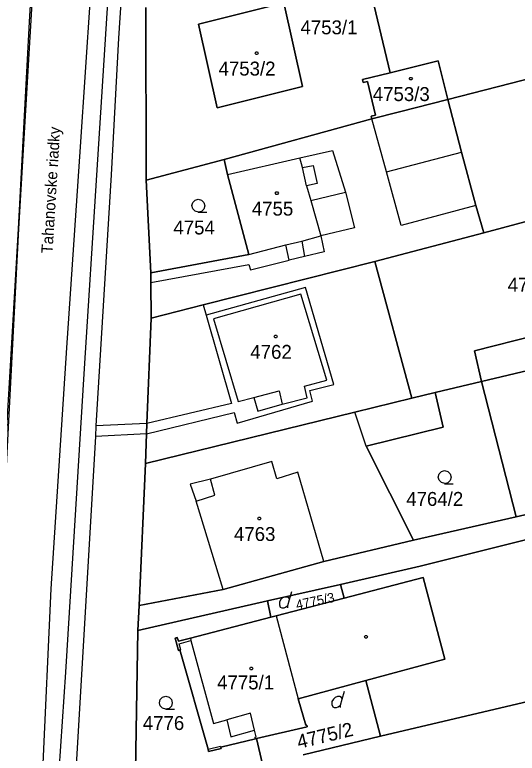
# Model space of a CAD drawing. Extents: x -263587 to -261993, y -1238795 to -1236748.
# Drawn here: x -262817.7 to -262760, y -1238004.5 to -1237919.7 of the extents above; entities that cross this region are included whole.
import ezdxf

# ---------------------------------------------------------------- set-up
doc = ezdxf.new("R2010")
doc.units = 0
doc.layers.add('Vrstva 1', color=7, linetype='Continuous')
doc.layers.add('Vrstva 2', color=7, linetype='Continuous')

msp = doc.modelspace()

# ---------------------------------------------------------------- linework, layer by layer
at = {"layer": 'Vrstva 1'}
for p, q in [((-262807.13, -1237889.75), (-262810.19, -1237934.84)), ((-262808.25, -1237938.09), (-262805.36, -1237891.93)), ((-262815.02, -1237906.61), (-262817.26, -1237944.26)), ((-262805, -1237910.54), (-262805.77, -1237922.38)), ((-262777.88, -1237912.51), (-262774.59, -1237926.34)), ((-262774.59, -1237926.34), (-262777.88, -1237912.51)), ((-262802.62, -1237918.83), (-262802.58, -1237938.67)), ((-262802.58, -1237938.67), (-262802.62, -1237918.83)), ((-262786.78, -1237918.32), (-262796.59, -1237920.74)), ((-262796.59, -1237920.74), (-262786.78, -1237918.32)), ((-262784.66, -1237927.93), (-262786.78, -1237918.32)), ((-262786.78, -1237918.32), (-262784.66, -1237927.93)), ((-262796.59, -1237920.74), (-262794.45, -1237930.37)), ((-262794.45, -1237930.37), (-262796.59, -1237920.74)), ((-262767.96, -1237929.42), (-262733.98, -1237920.6)), ((-262733.98, -1237920.6), (-262767.96, -1237929.42)), ((-262805.77, -1237922.38), (-262806.63, -1237938.05)), ((-262769.08, -1237924.98), (-262774.59, -1237926.34)), ((-262774.59, -1237926.34), (-262769.08, -1237924.98)), ((-262767.96, -1237929.42), (-262769.08, -1237924.98)), ((-262769.08, -1237924.98), (-262767.96, -1237929.42)), ((-262774.59, -1237926.34), (-262777.75, -1237927.12)), ((-262777.75, -1237927.12), (-262774.59, -1237926.34)), ((-262777.75, -1237927.12), (-262777.68, -1237927.44)), ((-262777.68, -1237927.44), (-262777.75, -1237927.12)), ((-262777.68, -1237927.44), (-262777.19, -1237927.33)), ((-262777.19, -1237927.33), (-262777.68, -1237927.44)), ((-262777.19, -1237927.33), (-262776.27, -1237931.21)), ((-262776.27, -1237931.21), (-262777.19, -1237927.33)), ((-262794.45, -1237930.37), (-262784.66, -1237927.93)), ((-262784.66, -1237927.93), (-262794.45, -1237930.37)), ((-262773.51, -1237930.84), (-262767.96, -1237929.42)), ((-262767.96, -1237929.42), (-262773.51, -1237930.84)), ((-262767.96, -1237929.42), (-262766.37, -1237935.45)), ((-262766.37, -1237935.45), (-262767.96, -1237929.42)), ((-262776.68, -1237931.65), (-262773.51, -1237930.84)), ((-262773.51, -1237930.84), (-262776.68, -1237931.65)), ((-262793.62, -1237936.3), (-262776.68, -1237931.65)), ((-262776.68, -1237931.65), (-262793.62, -1237936.3)), ((-262776.27, -1237931.21), (-262776.76, -1237931.33)), ((-262776.76, -1237931.33), (-262776.27, -1237931.21)), ((-262776.76, -1237931.33), (-262776.68, -1237931.65)), ((-262776.68, -1237931.65), (-262776.76, -1237931.33)), ((-262775.01, -1237937.71), (-262776.68, -1237931.65)), ((-262810.19, -1237934.84), (-262811.74, -1237957.96)), ((-262784.94, -1237936.12), (-262781.2, -1237935.29)), ((-262781.2, -1237935.29), (-262779.7, -1237940.05)), ((-262775.01, -1237937.71), (-262766.37, -1237935.45)), ((-262766.37, -1237935.45), (-262764.75, -1237941.6)), ((-262764.75, -1237941.6), (-262766.37, -1237935.45)), ((-262802.58, -1237938.67), (-262793.62, -1237936.3)), ((-262793.62, -1237936.3), (-262802.58, -1237938.67)), ((-262793.25, -1237938.03), (-262793.62, -1237936.3)), ((-262793.62, -1237936.3), (-262793.25, -1237938.03)), ((-262793.25, -1237938.03), (-262784.94, -1237936.12)), ((-262784.64, -1237937.21), (-262784.94, -1237936.12)), ((-262784.64, -1237937.21), (-262783.4, -1237936.98)), ((-262784.18, -1237939.33), (-262784.64, -1237937.21)), ((-262783.4, -1237936.98), (-262782.95, -1237939.06)), ((-262773.31, -1237943.89), (-262775.01, -1237937.71)), ((-262809.68, -1237960.34), (-262808.25, -1237938.09)), ((-262806.63, -1237938.05), (-262808.38, -1237966.92)), ((-262790.81, -1237947.22), (-262793.25, -1237938.03)), ((-262793.25, -1237938.03), (-262790.81, -1237947.22)), ((-262802.07, -1237949.33), (-262802.58, -1237938.67)), ((-262802.58, -1237938.67), (-262802.07, -1237949.33)), ((-262782.95, -1237939.06), (-262784.18, -1237939.33)), ((-262784.18, -1237939.33), (-262783.7, -1237941.01)), ((-262741.34, -1237938.72), (-262763.81, -1237944.73)), ((-262763.81, -1237944.73), (-262741.34, -1237938.72)), ((-262783.7, -1237941.01), (-262779.7, -1237940.05)), ((-262779.7, -1237940.05), (-262778.68, -1237944.15)), ((-262783.7, -1237941.01), (-262782.54, -1237945.09)), ((-262764.75, -1237941.6), (-262773.31, -1237943.89)), ((-262764.75, -1237941.6), (-262763.81, -1237944.73)), ((-262763.81, -1237944.73), (-262764.75, -1237941.6)), ((-262817.26, -1237944.26), (-262820.82, -1238011.18)), ((-262778.68, -1237944.15), (-262782.54, -1237945.09)), ((-262784.73, -1237945.68), (-262782.54, -1237945.09)), ((-262782.54, -1237945.09), (-262782.17, -1237946.9)), ((-262763.81, -1237944.73), (-262776.32, -1237948.01)), ((-262776.32, -1237948.01), (-262763.81, -1237944.73)), ((-262790.81, -1237947.22), (-262786.54, -1237946.1)), ((-262786.54, -1237946.1), (-262784.73, -1237945.68)), ((-262786.17, -1237947.88), (-262786.54, -1237946.1)), ((-262784.73, -1237945.68), (-262784.4, -1237947.45)), ((-262782.17, -1237946.9), (-262784.4, -1237947.45)), ((-262802.07, -1237949.33), (-262790.81, -1237947.22)), ((-262790.81, -1237947.22), (-262802.07, -1237949.33)), ((-262790.62, -1237948.98), (-262786.17, -1237947.88)), ((-262784.4, -1237947.45), (-262786.17, -1237947.88)), ((-262802.06, -1237950.45), (-262790.81, -1237948.37)), ((-262776.32, -1237948.01), (-262796.03, -1237953.01)), ((-262796.03, -1237953.01), (-262776.32, -1237948.01)), ((-262790.81, -1237948.37), (-262790.62, -1237948.98)), ((-262776.32, -1237948.01), (-262772.08, -1237963.73)), ((-262772.08, -1237963.73), (-262776.32, -1237948.01)), ((-262802.06, -1237950.45), (-262802.07, -1237949.33)), ((-262802.07, -1237949.33), (-262802.06, -1237950.45)), ((-262802.02, -1237954.53), (-262802.06, -1237950.45)), ((-262802.06, -1237950.45), (-262802.02, -1237954.53)), ((-262784.31, -1237951), (-262795.69, -1237954.21)), ((-262781.04, -1237962.15), (-262784.31, -1237951)), ((-262737.64, -1237951.29), (-262764.88, -1237958.3)), ((-262764.88, -1237958.3), (-262737.64, -1237951.29)), ((-262784.83, -1237951.79), (-262794.88, -1237954.63)), ((-262781.83, -1237961.66), (-262784.83, -1237951.79)), ((-262796.03, -1237953.01), (-262802.02, -1237954.53)), ((-262802.02, -1237954.53), (-262796.03, -1237953.01)), ((-262796.03, -1237953.01), (-262795.69, -1237954.21)), ((-262802.5, -1237966.63), (-262802.02, -1237954.53)), ((-262802.02, -1237954.53), (-262802.5, -1237966.63)), ((-262795.69, -1237954.21), (-262792.78, -1237964.33)), ((-262794.88, -1237954.63), (-262792.03, -1237964.13)), ((-262811.74, -1237957.96), (-262813.54, -1237985.63)), ((-262764.88, -1237958.3), (-262764.07, -1237961.82)), ((-262764.07, -1237961.82), (-262764.88, -1237958.3)), ((-262764.07, -1237961.82), (-262749.12, -1237958.2)), ((-262749.12, -1237958.2), (-262764.07, -1237961.82)), ((-262811.82, -1237995.21), (-262809.68, -1237960.34)), ((-262784.43, -1237962.34), (-262781.83, -1237961.66)), ((-262783.81, -1237962.85), (-262781.04, -1237962.15)), ((-262764.07, -1237961.82), (-262769.4, -1237963.07)), ((-262769.4, -1237963.07), (-262764.07, -1237961.82)), ((-262760.09, -1237977.37), (-262764.07, -1237961.82)), ((-262764.07, -1237961.82), (-262760.09, -1237977.37)), ((-262790.24, -1237963.66), (-262787.33, -1237962.89)), ((-262787.33, -1237962.89), (-262786.96, -1237964.42)), ((-262784.11, -1237963.7), (-262784.43, -1237962.34)), ((-262783.49, -1237964.08), (-262783.81, -1237962.85)), ((-262769.4, -1237963.07), (-262772.08, -1237963.73)), ((-262772.08, -1237963.73), (-262769.4, -1237963.07)), ((-262768.48, -1237967.05), (-262769.4, -1237963.07)), ((-262769.4, -1237963.07), (-262768.48, -1237967.05)), ((-262792.03, -1237964.13), (-262790.24, -1237963.66)), ((-262790.24, -1237963.66), (-262789.76, -1237965.24)), ((-262786.96, -1237964.42), (-262784.11, -1237963.7)), ((-262772.08, -1237963.73), (-262778.64, -1237965.34)), ((-262778.64, -1237965.34), (-262772.08, -1237963.73)), ((-262792.78, -1237964.33), (-262802.5, -1237966.63)), ((-262792.15, -1237966.6), (-262783.49, -1237964.08)), ((-262789.76, -1237965.24), (-262786.96, -1237964.42)), ((-262778.64, -1237965.34), (-262802.68, -1237971.23)), ((-262802.68, -1237971.23), (-262778.64, -1237965.34)), ((-262802.54, -1237967.83), (-262792.48, -1237965.36)), ((-262792.48, -1237965.36), (-262792.15, -1237966.6)), ((-262777.34, -1237969.26), (-262778.64, -1237965.34)), ((-262808.38, -1237966.92), (-262808.43, -1237968.13)), ((-262802.5, -1237966.63), (-262808.38, -1237966.92)), ((-262802.54, -1237967.83), (-262802.5, -1237966.63)), ((-262802.5, -1237966.63), (-262802.54, -1237967.83)), ((-262777.34, -1237969.26), (-262768.48, -1237967.05)), ((-262768.48, -1237967.05), (-262777.34, -1237969.26)), ((-262808.43, -1237968.13), (-262811.19, -1238015.8)), ((-262802.54, -1237967.83), (-262808.43, -1237968.13)), ((-262802.68, -1237971.23), (-262802.54, -1237967.83)), ((-262802.54, -1237967.83), (-262802.68, -1237971.23)), ((-262771.9, -1237980.04), (-262777.34, -1237969.26)), ((-262777.34, -1237969.26), (-262771.9, -1237980.04)), ((-262803.39, -1237987.54), (-262802.68, -1237971.23)), ((-262802.68, -1237971.23), (-262803.39, -1237987.54)), ((-262788.16, -1237970.99), (-262795.19, -1237973.02)), ((-262787.58, -1237973.01), (-262788.16, -1237970.99)), ((-262785.17, -1237972.24), (-262787.58, -1237973.01)), ((-262782.19, -1237982.5), (-262785.17, -1237972.24)), ((-262795.19, -1237973.02), (-262797.53, -1237973.62)), ((-262794.71, -1237974.86), (-262795.19, -1237973.02)), ((-262797.53, -1237973.62), (-262796.84, -1237975.56)), ((-262745.26, -1237973.84), (-262760.09, -1237977.37)), ((-262760.09, -1237977.37), (-262745.26, -1237973.84)), ((-262796.84, -1237975.56), (-262794.71, -1237974.86)), ((-262793.74, -1237985.71), (-262796.84, -1237975.56)), ((-262743.87, -1237976.22), (-262771.12, -1237983.04)), ((-262771.12, -1237983.04), (-262743.87, -1237976.22)), ((-262760.09, -1237977.37), (-262771.9, -1237980.04)), ((-262771.9, -1237980.04), (-262760.09, -1237977.37)), ((-262771.9, -1237980.04), (-262782.19, -1237982.5)), ((-262782.19, -1237982.5), (-262771.9, -1237980.04)), ((-262782.19, -1237982.5), (-262793.74, -1237985.71)), ((-262793.74, -1237985.71), (-262782.19, -1237982.5)), ((-262771.12, -1237983.04), (-262780.27, -1237985.13)), ((-262780.27, -1237985.13), (-262771.12, -1237983.04)), ((-262770.77, -1237984.34), (-262779.86, -1237986.71)), ((-262779.86, -1237986.71), (-262770.77, -1237984.34)), ((-262768.29, -1237993.71), (-262770.77, -1237984.34)), ((-262770.77, -1237984.34), (-262768.29, -1237993.71)), ((-262780.27, -1237985.13), (-262788.66, -1237987.02)), ((-262788.66, -1237987.02), (-262780.27, -1237985.13)), ((-262779.86, -1237986.71), (-262780.27, -1237985.13)), ((-262780.27, -1237985.13), (-262779.86, -1237986.71)), ((-262813.54, -1237985.63), (-262814.89, -1238015.48)), ((-262793.74, -1237985.71), (-262803.39, -1237987.54)), ((-262803.39, -1237987.54), (-262793.74, -1237985.71)), ((-262786.13, -1237986.85), (-262785.86, -1237985.95)), ((-262787.65, -1237988.74), (-262779.86, -1237986.71)), ((-262779.86, -1237986.71), (-262787.65, -1237988.74)), ((-262788.66, -1237987.02), (-262803.56, -1237990.41)), ((-262803.56, -1237990.41), (-262788.66, -1237987.02)), ((-262803.56, -1237990.41), (-262803.39, -1237987.54)), ((-262803.39, -1237987.54), (-262803.56, -1237990.41)), ((-262788.26, -1237988.9), (-262788.66, -1237987.02)), ((-262788.66, -1237987.02), (-262788.26, -1237988.9)), ((-262797.52, -1237991.32), (-262788.26, -1237988.9)), ((-262788.26, -1237988.9), (-262797.52, -1237991.32)), ((-262788.26, -1237988.9), (-262787.65, -1237988.74)), ((-262787.65, -1237988.74), (-262788.26, -1237988.9)), ((-262787.65, -1237988.74), (-262785.15, -1237998.27)), ((-262803.56, -1237990.41), (-262803.87, -1238009.25)), ((-262803.87, -1238009.25), (-262803.56, -1237990.41)), ((-262799.28, -1237991.32), (-262799.02, -1237991.24)), ((-262799.02, -1237991.24), (-262799.28, -1237991.32)), ((-262798.89, -1237992.71), (-262799.28, -1237991.32)), ((-262799.28, -1237991.32), (-262798.89, -1237992.71)), ((-262799.02, -1237991.24), (-262798.9, -1237991.67)), ((-262798.9, -1237991.67), (-262799.02, -1237991.24)), ((-262798.9, -1237991.67), (-262797.52, -1237991.32)), ((-262797.52, -1237991.32), (-262798.9, -1237991.67)), ((-262798.81, -1237991.96), (-262797.45, -1237991.58)), ((-262798.62, -1237992.63), (-262798.81, -1237991.96)), ((-262797.52, -1237991.32), (-262797.45, -1237991.58)), ((-262797.45, -1237991.58), (-262794.86, -1238001.12)), ((-262798.71, -1237992.66), (-262798.89, -1237992.71)), ((-262798.89, -1237992.71), (-262798.71, -1237992.66)), ((-262798.71, -1237992.66), (-262798.62, -1237992.63)), ((-262795.48, -1238004.08), (-262798.71, -1237992.66)), ((-262798.71, -1237992.66), (-262795.48, -1238004.08)), ((-262777.37, -1237996.17), (-262768.29, -1237993.71)), ((-262768.29, -1237993.71), (-262777.37, -1237996.17)), ((-262813.22, -1238015.52), (-262811.82, -1237995.21)), ((-262777.37, -1237996.17), (-262785.15, -1237998.27)), ((-262785.15, -1237998.27), (-262777.37, -1237996.17)), ((-262775.7, -1238002.57), (-262777.37, -1237996.17)), ((-262777.37, -1237996.17), (-262775.7, -1238002.57)), ((-262775.7, -1238002.57), (-262746.28, -1237995.66)), ((-262746.28, -1237995.66), (-262775.7, -1238002.57)), ((-262780.09, -1237998.3), (-262779.82, -1237997.4)), ((-262785.15, -1237998.27), (-262784.26, -1238001.31)), ((-262784.26, -1238001.31), (-262785.15, -1237998.27)), ((-262790.61, -1237999.93), (-262793.33, -1238000.69)), ((-262790.15, -1238001.89), (-262790.61, -1237999.93)), ((-262794.86, -1238001.12), (-262793.33, -1238000.69)), ((-262793.33, -1238000.69), (-262792.87, -1238002.65)), ((-262784.26, -1238001.31), (-262784.16, -1238001.29)), ((-262784.16, -1238001.29), (-262784.26, -1238001.31)), ((-262784.16, -1238001.29), (-262784.11, -1238001.49)), ((-262784.11, -1238001.49), (-262784.16, -1238001.29)), ((-262792.87, -1238002.65), (-262790.15, -1238001.89)), ((-262789.97, -1238002.66), (-262790.15, -1238001.89)), ((-262784.11, -1238001.49), (-262789.93, -1238002.85)), ((-262789.93, -1238002.85), (-262784.11, -1238001.49)), ((-262790.02, -1238002.88), (-262794.03, -1238003.82)), ((-262794.03, -1238003.82), (-262790.02, -1238002.88)), ((-262790.07, -1238002.68), (-262789.97, -1238002.66)), ((-262790.02, -1238002.88), (-262790.07, -1238002.68)), ((-262789.93, -1238002.85), (-262790.02, -1238002.88)), ((-262790.02, -1238002.88), (-262789.93, -1238002.85)), ((-262789.24, -1238005.79), (-262789.93, -1238002.85)), ((-262789.93, -1238002.85), (-262789.24, -1238005.79)), ((-262784.58, -1238004.73), (-262775.7, -1238002.57)), ((-262775.7, -1238002.57), (-262784.58, -1238004.73)), ((-262795.48, -1238004.08), (-262794.05, -1238003.71)), ((-262794.05, -1238003.71), (-262794.03, -1238003.82)), ((-262794.03, -1238003.82), (-262793.99, -1238003.97)), ((-262793.99, -1238003.97), (-262794.03, -1238003.82)), ((-262795.42, -1238004.33), (-262795.48, -1238004.08)), ((-262795.48, -1238004.08), (-262795.42, -1238004.33)), ((-262793.99, -1238003.97), (-262795.42, -1238004.33)), ((-262795.42, -1238004.33), (-262793.99, -1238003.97))]:
    msp.add_line(p, q, dxfattribs=at)
for points in [[(-262789.82, -1237923.94), (-262789.73, -1237924.09), (-262789.82, -1237924.24), (-262790, -1237924.24), (-262790.09, -1237924.09), (-262790, -1237923.94)], [(-262772.11, -1237926.87), (-262772.02, -1237927.02), (-262772.11, -1237927.17), (-262772.29, -1237927.17), (-262772.38, -1237927.02), (-262772.29, -1237926.87)], [(-262787.5, -1237940.03), (-262787.41, -1237940.18), (-262787.5, -1237940.33), (-262787.68, -1237940.33), (-262787.77, -1237940.18), (-262787.68, -1237940.03)], [(-262787.63, -1237956.49), (-262787.54, -1237956.64), (-262787.63, -1237956.79), (-262787.81, -1237956.79), (-262787.9, -1237956.64), (-262787.81, -1237956.49)], [(-262789.51, -1237977.42), (-262789.42, -1237977.57), (-262789.51, -1237977.72), (-262789.69, -1237977.72), (-262789.78, -1237977.57), (-262789.69, -1237977.42)], [(-262777.27, -1237990.99), (-262777.18, -1237991.14), (-262777.27, -1237991.29), (-262777.45, -1237991.29), (-262777.54, -1237991.14), (-262777.45, -1237990.99)], [(-262790.43, -1237994.64), (-262790.34, -1237994.79), (-262790.43, -1237994.94), (-262790.61, -1237994.94), (-262790.7, -1237994.79), (-262790.61, -1237994.64)]]:
    msp.add_lwpolyline(points, close=True, dxfattribs=at)
for points in [[(-262796.6, -1237942.35), (-262796.98, -1237942.25), (-262797.25, -1237941.98), (-262797.35, -1237941.61), (-262797.25, -1237941.24), (-262796.98, -1237940.97), (-262796.61, -1237940.87), (-262796.24, -1237940.97), (-262795.97, -1237941.24), (-262795.87, -1237941.62), (-262795.97, -1237942), (-262796.24, -1237942.27), (-262796.62, -1237942.37), (-262795.62, -1237942.37)], [(-262768.31, -1237973.54), (-262768.69, -1237973.44), (-262768.96, -1237973.17), (-262769.06, -1237972.8), (-262768.96, -1237972.43), (-262768.69, -1237972.16), (-262768.32, -1237972.06), (-262767.95, -1237972.16), (-262767.68, -1237972.43), (-262767.58, -1237972.81), (-262767.68, -1237973.19), (-262767.95, -1237973.46), (-262768.33, -1237973.56), (-262767.33, -1237973.56)], [(-262786.31, -1237987.84), (-262786.31, -1237987.57), (-262786.13, -1237986.85), (-262786.22, -1237986.67), (-262786.4, -1237986.58), (-262786.67, -1237986.58), (-262786.94, -1237986.67), (-262787.12, -1237986.85), (-262787.3, -1237987.12), (-262787.3, -1237987.48), (-262787.21, -1237987.75), (-262787.03, -1237987.84), (-262786.76, -1237987.84), (-262786.58, -1237987.75), (-262786.31, -1237987.57)], [(-262800.33, -1237999.46), (-262800.71, -1237999.36), (-262800.98, -1237999.09), (-262801.08, -1237998.72), (-262800.98, -1237998.35), (-262800.71, -1237998.08), (-262800.34, -1237997.98), (-262799.97, -1237998.08), (-262799.7, -1237998.35), (-262799.6, -1237998.73), (-262799.7, -1237999.11), (-262799.97, -1237999.38), (-262800.35, -1237999.48), (-262799.35, -1237999.48)], [(-262780.27, -1237999.29), (-262780.27, -1237999.02), (-262780.09, -1237998.3), (-262780.18, -1237998.12), (-262780.36, -1237998.03), (-262780.63, -1237998.03), (-262780.9, -1237998.12), (-262781.08, -1237998.3), (-262781.26, -1237998.57), (-262781.26, -1237998.93), (-262781.17, -1237999.2), (-262780.99, -1237999.29), (-262780.72, -1237999.29), (-262780.54, -1237999.2), (-262780.27, -1237999.02)]]:
    msp.add_lwpolyline(points, dxfattribs=at)
at = {"layer": 'Vrstva 2'}
msp.add_lwpolyline([(-262819.35, -1237980.32), (-262817.26, -1237944.26), (-262816, -1237920.48), (-262814.5, -1237895.48)], dxfattribs=at)

# ---------------------------------------------------------------- texts
at = {"layer": 'Vrstva 1'}
for s, p in [('4753/1', (-262784.874, -1237921.92)), ('4753/2', (-262794.283, -1237926.66)), ('4753/3', (-262776.573, -1237929.59)), ('4755', (-262790.458, -1237942.75)), ('4754', (-262799.468, -1237944.92)), ('4761/1', (-262761.075, -1237951.5)), ('4762', (-262790.632, -1237959.21)), ('4764/2', (-262772.727, -1237976.11)), ('4763', (-262792.512, -1237980.14)), ('4775/1', (-262794.444, -1237997.19)), ('4776', (-262802.982, -1238001.86))]:
    msp.add_text(s, height=1.6, dxfattribs=at).set_placement(p)
for s, height, rotation, p in [('Tahanovske riadky', 1.3, 86.45933, (-262813.357, -1237947.145)), ('4775/3', 1.1, 11.91752, (-262785.28, -1237988.05)), ('4775/2', 1.6, 13.5791, (-262785.062, -1238004.031))]:
    msp.add_text(s, height=height, rotation=rotation, dxfattribs=at).set_placement(p)

doc.saveas('drawing.dxf')
